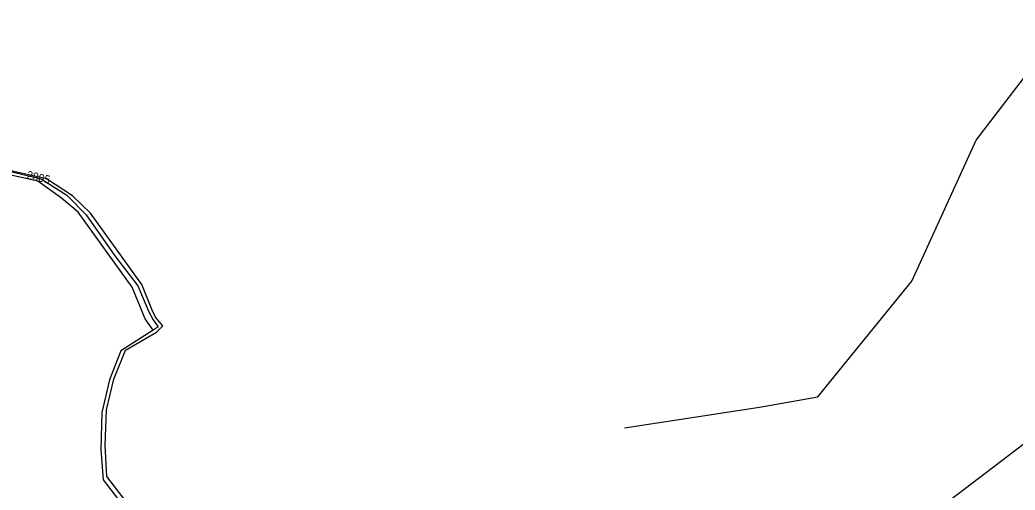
# Model space of a CAD drawing. Extents: x -564810 to -550519, y -1045831 to -1034011.
# Drawn here: x -552638 to -552003, y -1035379 to -1035080 of the extents above; entities that cross this region are included whole.
import ezdxf

# ---------------------------------------------------------------- set-up
doc = ezdxf.new("R2010")
doc.units = 0
for name, color, linetype in [('KN stav', 7, 'Continuous'), ('Obvod KPU', 7, 'Continuous'), ('Parcelní čísla', 7, 'Continuous'), ('Vrstva 33', 7, 'Continuous')]:
    doc.layers.add(name, color=color, linetype=linetype)

msp = doc.modelspace()

# ---------------------------------------------------------------- linework, layer by layer
at = {"layer": 'KN stav'}
for p, q in [((-552626.15, -1035182.62), (-552672.75, -1035172.14)), ((-552664.89, -1035171.44), (-552624.13, -1035181.07)), ((-552611.11, -1035193.37), (-552626.15, -1035182.62)), ((-552624.13, -1035181.07), (-552607.71, -1035191.41)), ((-552607.71, -1035191.41), (-552595.35, -1035203.98)), ((-552600.58, -1035202.26), (-552611.11, -1035193.37)), ((-552566.14, -1035250.09), (-552600.58, -1035202.26)), ((-552595.35, -1035203.98), (-552577.18, -1035230.04)), ((-552577.18, -1035230.04), (-552562.5, -1035249.15)), ((-552557.9, -1035270.15), (-552566.14, -1035250.09)), ((-552562.5, -1035249.15), (-552555.4, -1035265.85)), ((-552555.4, -1035265.85), (-552552.8, -1035270.96)), ((-552552.7, -1035277.45), (-552557.9, -1035270.15)), ((-552552.8, -1035270.96), (-552549.53, -1035275.42)), ((-552552.7, -1035277.45), (-552573.42, -1035290.71)), ((-552549.53, -1035275.42), (-552552.7, -1035277.45)), ((-552573.42, -1035290.71), (-552580.6, -1035309.15)), ((-552580.6, -1035309.15), (-552585.54, -1035329.97)), ((-552585.54, -1035329.97), (-552586, -1035353.42)), ((-552586, -1035353.42), (-552584.62, -1035372.88)), ((-552584.62, -1035372.88), (-552553.2, -1035413.28))]:
    msp.add_line(p, q, dxfattribs=at)
at = {"layer": 'Obvod KPU'}
for p, q in [((-552620.81, -1035181.04), (-552664.97, -1035171.15)), ((-552604.16, -1035191.85), (-552620.81, -1035181.04)), ((-552592.67, -1035202.93), (-552604.16, -1035191.85)), ((-552559.98, -1035248.33), (-552592.67, -1035202.93)), ((-552553.34, -1035264.78), (-552559.98, -1035248.33)), ((-552551.32, -1035269.1), (-552553.34, -1035264.78)), ((-552546.47, -1035274.65), (-552551.32, -1035269.1)), ((-552570.44, -1035290.09), (-552550.66, -1035278.71)), ((-552550.66, -1035278.71), (-552546.47, -1035274.65)), ((-552577.76, -1035308.69), (-552570.44, -1035290.09)), ((-552582.49, -1035328.09), (-552577.76, -1035308.69)), ((-552583.35, -1035350.88), (-552582.49, -1035328.09)), ((-552582.27, -1035370.71), (-552583.35, -1035350.88)), ((-552552.5, -1035408.82), (-552582.27, -1035370.71))]:
    msp.add_line(p, q, dxfattribs=at)
at = {"layer": 'Vrstva 33'}
for points in [[(-552252.25, -1035339.56), (-552166.32, -1035326.48), (-552128.96, -1035319.94), (-552069.19, -1035246.12), (-552028.09, -1035156.42), (-551969.25, -1035079.8)], [(-552358.27, -1036118.6), (-552341.9, -1036075.03), (-552324.15, -1036037.65), (-552332.56, -1036016.16), (-552365.25, -1035975.98), (-552386.73, -1035931.13), (-552383.93, -1035861.05), (-552372.72, -1035776.02), (-552355.91, -1035715.28), (-552347.5, -1035619.04), (-552326.03, -1035575.78), (-552303.61, -1035550.55), (-552292.4, -1035508.5), (-552193.4, -1035444.03), (-552144.84, -1035417.87), (-552058.91, -1035396.37), (-551984.19, -1035339.38)]]:
    msp.add_lwpolyline(points, dxfattribs=at)

# ---------------------------------------------------------------- texts
at = {"layer": 'Parcelní čísla'}
msp.add_text('2805', height=5.1, rotation=346.61528, dxfattribs=at).set_placement((-552633.77, -1035180.73))

doc.saveas('drawing.dxf')
